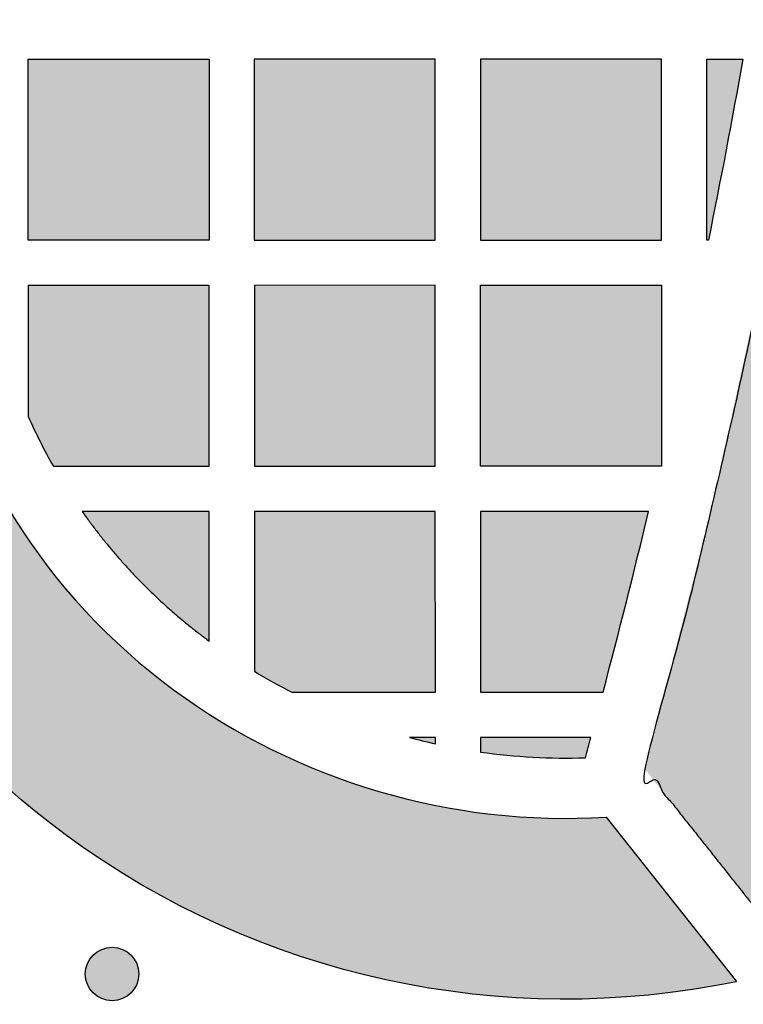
# Model space of a CAD drawing. Header units: millimetres. Extents: x -3873 to -97, y 912 to 4165.
# Tile 233 of 656: x -2863 to -2815, y 1303 to 1368. Entities that reach past the tile are written whole.
import ezdxf

# ---------------------------------------------------------------- set-up
doc = ezdxf.new("R2010")
doc.units = ezdxf.units.MM
doc.layers.add('pattern', color=7, linetype='Continuous', true_color=0x000000)

msp = doc.modelspace()

# ---------------------------------------------------------------- hatches: boundary and pattern name
at = {"layer": 'pattern'}
for points in [[(-2802.732, 1457.293), (-2803.015, 1439.786), (-2803.884, 1422.269), (-2805.338, 1404.772), (-2807.376, 1387.322), (-2809.996, 1369.951), (-2813.193, 1352.687), (-2816.96, 1335.558), (-2821.289, 1318.592), (-2812.087, 1307.002), (-2809.519, 1316.141), (-2807.111, 1325.334), (-2804.863, 1334.578), (-2802.777, 1343.866), (-2800.855, 1353.196), (-2799.097, 1362.563), (-2797.506, 1371.963), (-2796.081, 1381.391), (-2794.823, 1390.842), (-2793.733, 1400.313), (-2792.812, 1409.799), (-2792.059, 1419.295), (-2791.475, 1428.797), (-2791.059, 1438.301), (-2790.811, 1447.801), (-2790.803, 1466.807), (-2791.042, 1476.308), (-2791.45, 1485.812), (-2792.026, 1495.314), (-2792.771, 1504.811), (-2793.684, 1514.298), (-2794.765, 1523.77), (-2796.015, 1533.222), (-2797.431, 1542.651), (-2799.015, 1552.052), (-2800.764, 1561.421), (-2802.678, 1570.753), (-2804.756, 1580.043), (-2806.996, 1589.288), (-2809.396, 1598.483), (-2811.956, 1607.625), (-2821.168, 1596.043), (-2816.854, 1579.073), (-2813.102, 1561.941), (-2809.92, 1544.674), (-2807.315, 1527.3), (-2805.292, 1509.85), (-2803.853, 1492.351), (-2803, 1474.833), (-2802.732, 1457.326)], [(-2823.86, 1315.405), (-2815.208, 1304.485), (-2816.607, 1304.214), (-2818.02, 1303.977), (-2819.445, 1303.775), (-2820.881, 1303.61), (-2822.327, 1303.482), (-2823.781, 1303.391), (-2825.243, 1303.337), (-2826.71, 1303.322), (-2828.18, 1303.346), (-2829.654, 1303.409), (-2831.128, 1303.51), (-2832.602, 1303.651), (-2834.073, 1303.832), (-2835.541, 1304.051), (-2837.003, 1304.31), (-2838.459, 1304.607), (-2839.906, 1304.943), (-2841.343, 1305.317), (-2842.768, 1305.729), (-2844.181, 1306.179), (-2845.579, 1306.665), (-2846.962, 1307.186), (-2848.327, 1307.743), (-2849.674, 1308.335), (-2851.001, 1308.959), (-2852.308, 1309.617), (-2853.592, 1310.306), (-2854.853, 1311.025), (-2856.09, 1311.773), (-2857.301, 1312.55), (-2858.487, 1313.354), (-2859.646, 1314.184), (-2860.634, 1314.928), (-2861.608, 1315.699), (-2862.568, 1316.495), (-2863.513, 1317.316), (-2864.441, 1318.162), (-2865.352, 1319.032), (-2866.245, 1319.926), (-2867.118, 1320.843), (-2867.972, 1321.783), (-2868.804, 1322.744), (-2869.615, 1323.727), (-2870.403, 1324.731), (-2871.168, 1325.754), (-2871.909, 1326.796), (-2872.625, 1327.856), (-2873.316, 1328.933), (-2873.981, 1330.026), (-2874.619, 1331.135), (-2875.23, 1332.258), (-2875.814, 1333.394), (-2876.37, 1334.543), (-2876.897, 1335.702), (-2877.396, 1336.872), (-2877.866, 1338.052), (-2878.307, 1339.239), (-2878.718, 1340.433), (-2879.101, 1341.634), (-2879.454, 1342.839), (-2879.777, 1344.048), (-2880.071, 1345.26), (-2880.335, 1346.474), (-2880.571, 1347.689), (-2880.88, 1349.516), (-2881.144, 1351.354), (-2881.363, 1353.202), (-2881.536, 1355.057), (-2881.663, 1356.918), (-2881.743, 1358.784), (-2881.777, 1360.653), (-2881.764, 1362.522), (-2881.704, 1364.39), (-2881.598, 1366.256), (-2881.445, 1368.117), (-2881.246, 1369.972), (-2881.001, 1371.82), (-2880.71, 1373.657), (-2880.375, 1375.484), (-2879.995, 1377.298), (-2879.492, 1379.452), (-2878.942, 1381.596), (-2878.346, 1383.728), (-2877.704, 1385.848), (-2877.016, 1387.953), (-2876.284, 1390.043), (-2875.507, 1392.116), (-2874.686, 1394.17), (-2859.445, 1400.477), (-2861.596, 1395.19), (-2863.602, 1389.843), (-2865.458, 1384.442), (-2867.164, 1378.994), (-2867.66, 1377.235), (-2868.107, 1375.456), (-2868.502, 1373.661), (-2868.845, 1371.851), (-2869.135, 1370.028), (-2869.372, 1368.196), (-2869.555, 1366.355), (-2869.683, 1364.509), (-2869.758, 1362.661), (-2869.777, 1360.811), (-2869.742, 1358.964), (-2869.653, 1357.12), (-2869.511, 1355.283), (-2869.314, 1353.456), (-2869.065, 1351.639), (-2868.765, 1349.836), (-2868.582, 1348.894), (-2868.377, 1347.953), (-2868.149, 1347.013), (-2867.898, 1346.075), (-2867.624, 1345.14), (-2867.328, 1344.209), (-2867.009, 1343.283), (-2866.667, 1342.362), (-2866.302, 1341.447), (-2865.915, 1340.54), (-2865.506, 1339.64), (-2865.075, 1338.749), (-2864.622, 1337.868), (-2864.148, 1336.997), (-2863.653, 1336.137), (-2863.138, 1335.29), (-2862.602, 1334.454), (-2862.047, 1333.632), (-2861.472, 1332.824), (-2860.879, 1332.03), (-2860.267, 1331.252), (-2859.639, 1330.49), (-2858.993, 1329.744), (-2858.331, 1329.015), (-2857.654, 1328.304), (-2856.961, 1327.611), (-2856.255, 1326.936), (-2855.535, 1326.28), (-2854.802, 1325.643), (-2854.058, 1325.025), (-2853.302, 1324.428), (-2852.536, 1323.851), (-2851.776, 1323.304), (-2851.002, 1322.772), (-2850.214, 1322.255), (-2849.413, 1321.754), (-2848.599, 1321.269), (-2847.772, 1320.8), (-2846.933, 1320.348), (-2846.083, 1319.913), (-2845.222, 1319.497), (-2844.351, 1319.098), (-2843.47, 1318.718), (-2842.58, 1318.358), (-2841.681, 1318.016), (-2840.774, 1317.694), (-2839.86, 1317.392), (-2838.939, 1317.109), (-2838.013, 1316.848), (-2837.081, 1316.606), (-2836.144, 1316.385), (-2835.204, 1316.185), (-2834.26, 1316.006), (-2833.314, 1315.847), (-2832.366, 1315.71), (-2831.416, 1315.593), (-2830.466, 1315.498), (-2829.517, 1315.423), (-2828.568, 1315.369), (-2827.621, 1315.335), (-2826.676, 1315.322), (-2825.733, 1315.33), (-2824.795, 1315.357)], [(-2850.185, 1353.691), (-2862.185, 1353.69), (-2862.186, 1365.69), (-2850.186, 1365.691)], [(-2835.185, 1353.692), (-2835.186, 1365.692), (-2847.185, 1365.691), (-2847.185, 1353.691)], [(-2820.186, 1365.693), (-2832.186, 1365.692), (-2832.185, 1353.692), (-2820.185, 1353.693)], [(-2817.071, 1353.693), (-2817.185, 1353.693), (-2817.186, 1365.693), (-2814.792, 1365.693)], [(-2860.51, 1338.69), (-2850.184, 1338.691), (-2850.185, 1350.691), (-2862.184, 1350.69), (-2862.184, 1341.992), (-2861.796, 1341.151), (-2861.388, 1340.32), (-2860.959, 1339.499)], [(-2835.184, 1338.692), (-2835.185, 1350.692), (-2847.184, 1350.691), (-2847.183, 1338.691)], [(-2832.183, 1338.692), (-2832.184, 1350.692), (-2820.184, 1350.693), (-2820.184, 1338.693)], [(-2858.605, 1335.69), (-2858.164, 1335.077), (-2857.711, 1334.473), (-2857.246, 1333.877), (-2856.768, 1333.291), (-2856.278, 1332.714), (-2855.776, 1332.147), (-2855.263, 1331.589), (-2854.738, 1331.043), (-2854.203, 1330.507), (-2853.658, 1329.982), (-2853.102, 1329.469), (-2852.536, 1328.968), (-2851.961, 1328.478), (-2851.377, 1328.001), (-2850.784, 1327.537), (-2850.183, 1327.085), (-2850.183, 1335.69)], [(-2844.691, 1323.691), (-2835.182, 1323.692), (-2835.183, 1335.692), (-2847.183, 1335.691), (-2847.182, 1325.079), (-2846.569, 1324.716), (-2845.949, 1324.363), (-2845.323, 1324.021)], [(-2821.04, 1335.693), (-2832.183, 1335.692), (-2832.182, 1323.692), (-2824.06, 1323.693)], [(-2836.905, 1320.692), (-2836.046, 1320.471), (-2835.182, 1320.269), (-2835.182, 1320.692)], [(-2825.23, 1319.344), (-2824.863, 1320.693), (-2832.182, 1320.692), (-2832.182, 1319.723), (-2831.319, 1319.609), (-2830.453, 1319.514), (-2829.584, 1319.438), (-2828.714, 1319.381), (-2827.843, 1319.343), (-2826.972, 1319.325), (-2826.1, 1319.325)], [(-2857.872, 1303.74), (-2857.844, 1303.713), (-2857.815, 1303.685), (-2857.785, 1303.659), (-2857.754, 1303.632), (-2857.722, 1303.607), (-2857.69, 1303.581), (-2857.657, 1303.557), (-2857.623, 1303.533), (-2857.588, 1303.509), (-2857.552, 1303.487), (-2857.515, 1303.465), (-2857.478, 1303.443), (-2857.44, 1303.423), (-2857.401, 1303.403), (-2857.362, 1303.384), (-2857.322, 1303.366), (-2857.281, 1303.349), (-2857.24, 1303.333), (-2857.198, 1303.318), (-2857.155, 1303.304), (-2857.112, 1303.291), (-2857.069, 1303.279), (-2857.025, 1303.268), (-2856.981, 1303.258), (-2856.936, 1303.249), (-2856.891, 1303.242), (-2856.846, 1303.235), (-2856.8, 1303.23), (-2856.755, 1303.226), (-2856.709, 1303.223), (-2856.663, 1303.221), (-2856.617, 1303.221), (-2856.571, 1303.221), (-2856.525, 1303.223), (-2856.48, 1303.226), (-2856.434, 1303.23), (-2856.388, 1303.235), (-2856.343, 1303.242), (-2856.298, 1303.249), (-2856.254, 1303.258), (-2856.209, 1303.268), (-2856.165, 1303.279), (-2856.122, 1303.291), (-2856.079, 1303.304), (-2856.036, 1303.318), (-2855.995, 1303.333), (-2855.953, 1303.35), (-2855.912, 1303.367), (-2855.872, 1303.384), (-2855.833, 1303.403), (-2855.794, 1303.423), (-2855.756, 1303.443), (-2855.719, 1303.465), (-2855.682, 1303.487), (-2855.647, 1303.51), (-2855.612, 1303.533), (-2855.578, 1303.557), (-2855.544, 1303.582), (-2855.512, 1303.607), (-2855.48, 1303.633), (-2855.45, 1303.659), (-2855.42, 1303.686), (-2855.391, 1303.713), (-2855.363, 1303.74), (-2855.335, 1303.768), (-2855.308, 1303.797), (-2855.281, 1303.827), (-2855.255, 1303.858), (-2855.229, 1303.89), (-2855.204, 1303.922), (-2855.179, 1303.955), (-2855.155, 1303.99), (-2855.132, 1304.024), (-2855.109, 1304.06), (-2855.087, 1304.097), (-2855.066, 1304.134), (-2855.045, 1304.172), (-2855.026, 1304.211), (-2855.007, 1304.25), (-2854.989, 1304.29), (-2854.972, 1304.331), (-2854.956, 1304.372), (-2854.941, 1304.414), (-2854.927, 1304.457), (-2854.914, 1304.5), (-2854.901, 1304.543), (-2854.891, 1304.587), (-2854.881, 1304.631), (-2854.872, 1304.676), (-2854.864, 1304.721), (-2854.858, 1304.766), (-2854.852, 1304.812), (-2854.848, 1304.857), (-2854.845, 1304.903), (-2854.844, 1304.949), (-2854.843, 1304.995), (-2854.844, 1305.041), (-2854.845, 1305.087), (-2854.848, 1305.133), (-2854.853, 1305.178), (-2854.858, 1305.224), (-2854.864, 1305.269), (-2854.872, 1305.314), (-2854.881, 1305.359), (-2854.891, 1305.403), (-2854.902, 1305.447), (-2854.914, 1305.49), (-2854.927, 1305.533), (-2854.941, 1305.576), (-2854.956, 1305.618), (-2854.972, 1305.659), (-2854.989, 1305.7), (-2855.007, 1305.74), (-2855.026, 1305.779), (-2855.045, 1305.818), (-2855.066, 1305.856), (-2855.087, 1305.893), (-2855.109, 1305.93), (-2855.132, 1305.965), (-2855.155, 1306), (-2855.179, 1306.034), (-2855.204, 1306.068), (-2855.229, 1306.1), (-2855.255, 1306.132), (-2855.281, 1306.162), (-2855.308, 1306.192), (-2855.335, 1306.221), (-2855.363, 1306.25), (-2855.391, 1306.277), (-2855.42, 1306.304), (-2855.45, 1306.331), (-2855.481, 1306.357), (-2855.512, 1306.383), (-2855.545, 1306.408), (-2855.578, 1306.433), (-2855.612, 1306.457), (-2855.647, 1306.48), (-2855.683, 1306.503), (-2855.719, 1306.525), (-2855.756, 1306.546), (-2855.794, 1306.567), (-2855.833, 1306.586), (-2855.873, 1306.605), (-2855.913, 1306.623), (-2855.953, 1306.64), (-2855.995, 1306.656), (-2856.037, 1306.671), (-2856.079, 1306.686), (-2856.122, 1306.699), (-2856.166, 1306.711), (-2856.21, 1306.722), (-2856.254, 1306.732), (-2856.299, 1306.74), (-2856.344, 1306.748), (-2856.389, 1306.754), (-2856.434, 1306.76), (-2856.48, 1306.764), (-2856.526, 1306.767), (-2856.572, 1306.769), (-2856.617, 1306.769), (-2856.663, 1306.769), (-2856.709, 1306.767), (-2856.755, 1306.764), (-2856.801, 1306.76), (-2856.846, 1306.754), (-2856.891, 1306.748), (-2856.936, 1306.74), (-2856.981, 1306.731), (-2857.025, 1306.722), (-2857.069, 1306.711), (-2857.113, 1306.699), (-2857.156, 1306.685), (-2857.198, 1306.671), (-2857.24, 1306.656), (-2857.281, 1306.64), (-2857.322, 1306.623), (-2857.362, 1306.605), (-2857.402, 1306.586), (-2857.44, 1306.567), (-2857.478, 1306.546), (-2857.516, 1306.525), (-2857.552, 1306.503), (-2857.588, 1306.48), (-2857.623, 1306.457), (-2857.657, 1306.433), (-2857.69, 1306.408), (-2857.723, 1306.383), (-2857.754, 1306.357), (-2857.785, 1306.331), (-2857.815, 1306.304), (-2857.844, 1306.277), (-2857.872, 1306.249), (-2857.9, 1306.221), (-2857.927, 1306.192), (-2857.953, 1306.162), (-2857.98, 1306.132), (-2858.005, 1306.1), (-2858.031, 1306.067), (-2858.055, 1306.034), (-2858.079, 1306), (-2858.103, 1305.965), (-2858.126, 1305.929), (-2858.148, 1305.893), (-2858.169, 1305.856), (-2858.189, 1305.818), (-2858.209, 1305.779), (-2858.228, 1305.74), (-2858.246, 1305.699), (-2858.263, 1305.659), (-2858.279, 1305.617), (-2858.294, 1305.575), (-2858.308, 1305.533), (-2858.321, 1305.49), (-2858.333, 1305.446), (-2858.344, 1305.403), (-2858.354, 1305.358), (-2858.363, 1305.314), (-2858.37, 1305.269), (-2858.377, 1305.223), (-2858.382, 1305.178), (-2858.386, 1305.132), (-2858.389, 1305.086), (-2858.391, 1305.041), (-2858.392, 1304.995), (-2858.391, 1304.949), (-2858.389, 1304.903), (-2858.386, 1304.857), (-2858.382, 1304.811), (-2858.377, 1304.766), (-2858.37, 1304.721), (-2858.363, 1304.676), (-2858.354, 1304.631), (-2858.344, 1304.587), (-2858.333, 1304.543), (-2858.321, 1304.499), (-2858.308, 1304.456), (-2858.294, 1304.414), (-2858.279, 1304.372), (-2858.263, 1304.331), (-2858.246, 1304.29), (-2858.228, 1304.25), (-2858.209, 1304.21), (-2858.189, 1304.172), (-2858.169, 1304.134), (-2858.147, 1304.096), (-2858.125, 1304.06), (-2858.103, 1304.024), (-2858.079, 1303.989), (-2858.055, 1303.955), (-2858.031, 1303.922), (-2858.005, 1303.89), (-2857.98, 1303.858), (-2857.953, 1303.827), (-2857.927, 1303.797), (-2857.899, 1303.768)]]:
    msp.add_hatch(color=256, dxfattribs=at).paths.add_polyline_path(points, flags=0)

# ---------------------------------------------------------------- linework, layer by layer
msp.add_line((-2823.86, 1315.405), (-2815.208, 1304.485), dxfattribs=at)
for points in [[(-2850.185, 1353.691), (-2862.185, 1353.69), (-2862.186, 1365.69), (-2850.186, 1365.691)], [(-2835.185, 1353.692), (-2835.186, 1365.692), (-2847.185, 1365.691), (-2847.185, 1353.691)], [(-2820.186, 1365.693), (-2832.186, 1365.692), (-2832.185, 1353.692), (-2820.185, 1353.693)], [(-2835.184, 1338.692), (-2835.185, 1350.692), (-2847.184, 1350.691), (-2847.183, 1338.691)], [(-2832.183, 1338.692), (-2832.184, 1350.692), (-2820.184, 1350.693), (-2820.184, 1338.693)]]:
    msp.add_lwpolyline(points, close=True, dxfattribs=at)
for points in [[(-2817.071, 1353.693), (-2817.185, 1353.693), (-2817.186, 1365.693), (-2814.792, 1365.693)], [(-2860.51, 1338.69), (-2850.184, 1338.691), (-2850.185, 1350.691), (-2862.184, 1350.69), (-2862.184, 1341.992)], [(-2850.183, 1327.085), (-2850.183, 1335.69), (-2858.605, 1335.69)], [(-2844.691, 1323.691), (-2835.182, 1323.692), (-2835.183, 1335.692), (-2847.183, 1335.691), (-2847.182, 1325.079)], [(-2821.04, 1335.693), (-2832.183, 1335.692), (-2832.182, 1323.692), (-2824.06, 1323.693)], [(-2835.182, 1320.269), (-2835.182, 1320.692), (-2836.905, 1320.692)], [(-2824.863, 1320.693), (-2832.182, 1320.692), (-2832.182, 1319.723)]]:
    msp.add_lwpolyline(points, dxfattribs=at)
msp.add_circle((-2856.617, 1304.995), 1.774, dxfattribs=at)
at = {"layer": 'pattern', "extrusion": (0, 0, -1)}
for centre, radius, start, end in [((3328.604, 1457.059), 521.872, 190.08287, 191.4239), ((2827.966, 1357.256), 53.468, 306.3344, 349.69189), ((2826.546, 1359.186), 55.864, 258.28993, 306.3344), ((2826.546, 1359.186), 67.864, 262.21598, 306.3344)]:
    msp.add_arc(centre, radius, start, end, dxfattribs=at)
at = {"layer": 'pattern'}
for centre, radius, start, end in [((-2827.966, 1357.256), 41.468, 190.30811, 233.6656), ((-2827.966, 1357.256), 77.468, 190.30811, 264.23971), ((-2827.966, 1357.256), 37.468, 204.0411, 209.7044), ((-3328.604, 1457.059), 521.872, 345.19368, 346.55223), ((-2826.546, 1359.186), 39.864, 238.82465, 242.92376), ((-2826.546, 1359.186), 43.864, 233.6656, 273.51104), ((-2826.546, 1359.186), 39.864, 254.93845, 257.48845), ((-3328.524, 1457.037), 521.789, 344.69921, 344.85271), ((-2826.546, 1359.187), 39.864, 261.87265, 271.89196)]:
    msp.add_arc(centre, radius, start, end, dxfattribs=at)
msp.add_rational_spline([(-2802.732, 1457.293), (-2802.7, 1386.697), (-2821.289, 1318.592), (-2816.688, 1312.797), (-2812.087, 1307.002), (-2790.698, 1380.626), (-2790.732, 1457.294), (-2790.732, 1457.299), (-2790.732, 1457.304), (-2790.732, 1457.309), (-2790.732, 1457.315), (-2790.631, 1533.982), (-2811.956, 1607.625), (-2816.562, 1601.834), (-2821.168, 1596.043), (-2802.639, 1527.922), (-2802.732, 1457.326)], [1, 0.991109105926, 1, 1, 1, 0.989993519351, 1, 0.999999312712, 0.999998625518, 0.999999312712, 1, 0.989993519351, 1, 1, 1, 0.991109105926, 1], degree=2, knots=[-140.331835, -140.331835, -140.331835, 0.026238, 0.026238, 14.825008, 14.825008, 167.134775, 167.134775, 167.145236, 167.145236, 167.155698, 167.155698, 319.465465, 319.465465, 334.264235, 334.264235, 474.622307, 474.622307, 474.622307], dxfattribs=at)
msp.add_rational_spline([(-2858.605, 1335.69), (-2855.088, 1330.693), (-2850.183, 1327.085)], [1, 0.986962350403, 1], degree=2, dxfattribs=at)

doc.saveas('drawing.dxf')
